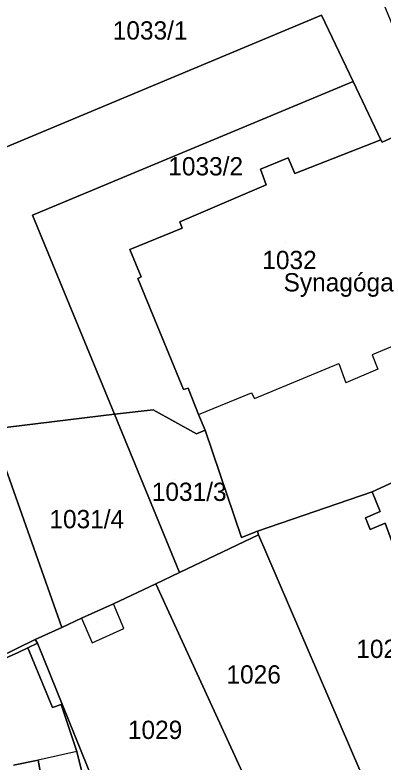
# Model space of a CAD drawing. Extents: x -263423 to -261326, y -1240067 to -1237864.
# Drawn here: x -262535.9 to -262495.6, y -1239662 to -1239580.2 of the extents above; entities that cross this region are included whole.
import ezdxf

# ---------------------------------------------------------------- set-up
doc = ezdxf.new("R2010")
doc.units = 0
for name, color, linetype in [('body_kn', 7, 'Continuous'), ('kladpar_druhypozemkov', 7, 'Continuous'), ('kladpar_hranice', 7, 'Continuous'), ('kladpar_parcelnecisla', 7, 'Continuous'), ('kladpar_plochy', 7, 'Continuous'), ('popisy', 7, 'Continuous'), ('zappar_hrandruhpozemk', 7, 'Continuous')]:
    doc.layers.add(name, color=color, linetype=linetype)

msp = doc.modelspace()

# ---------------------------------------------------------------- linework, layer by layer
at = {"layer": 'body_kn'}
for p, q in [((-262502.36, -1239580.27), (-262502.36, -1239580.27)), ((-262498.9, -1239587.5), (-262498.9, -1239587.5)), ((-262498.9, -1239587.5), (-262498.9, -1239587.5)), ((-262495.84, -1239593.9), (-262495.84, -1239593.9)), ((-262495.72, -1239594.16), (-262495.72, -1239594.16)), ((-262505.98, -1239595.85), (-262505.98, -1239595.85)), ((-262509.03, -1239597.11), (-262509.03, -1239597.11)), ((-262505.28, -1239597.57), (-262505.28, -1239597.57)), ((-262508.4, -1239598.83), (-262508.4, -1239598.83)), ((-262508.4, -1239598.83), (-262508.4, -1239598.83)), ((-262533.95, -1239602.15), (-262533.95, -1239602.15)), ((-262517.83, -1239602.86), (-262517.83, -1239602.86)), ((-262517.58, -1239603.57), (-262517.58, -1239603.57)), ((-262523.32, -1239605.9), (-262523.32, -1239605.9)), ((-262522.44, -1239609.08), (-262522.44, -1239609.08)), ((-262522.05, -1239608.89), (-262522.05, -1239608.89)), ((-262496.8, -1239617.4), (-262496.8, -1239617.4)), ((-262500.46, -1239618.35), (-262500.46, -1239618.35)), ((-262496.18, -1239618.99), (-262496.18, -1239618.99)), ((-262499.68, -1239620.48), (-262499.68, -1239620.48)), ((-262517.45, -1239621.2), (-262517.45, -1239621.2)), ((-262516.94, -1239621.08), (-262516.94, -1239621.08)), ((-262510.01, -1239621.56), (-262510.01, -1239621.56)), ((-262509.69, -1239622.19), (-262509.69, -1239622.19)), ((-262520.77, -1239623.42), (-262520.77, -1239623.42)), ((-262524.98, -1239623.92), (-262524.98, -1239623.92)), ((-262524.98, -1239623.92), (-262524.98, -1239623.92)), ((-262515.81, -1239623.95), (-262515.81, -1239623.95)), ((-262515.81, -1239623.95), (-262515.81, -1239623.95)), ((-262515.05, -1239625.67), (-262515.05, -1239625.67)), ((-262516.01, -1239626.05), (-262516.01, -1239626.05)), ((-262496.8, -1239632.39), (-262496.8, -1239632.39)), ((-262495.93, -1239634.55), (-262495.93, -1239634.55)), ((-262497.52, -1239635.24), (-262497.52, -1239635.24)), ((-262497.02, -1239636.51), (-262497.02, -1239636.51)), ((-262509.36, -1239636.71), (-262509.36, -1239636.71)), ((-262509.24, -1239637.1), (-262509.24, -1239637.1)), ((-262509.24, -1239637.1), (-262509.24, -1239637.1)), ((-262511.08, -1239637.41), (-262511.08, -1239637.41)), ((-262517.86, -1239641.22), (-262517.86, -1239641.22)), ((-262520.46, -1239642.46), (-262520.46, -1239642.46)), ((-262525.11, -1239644.67), (-262525.11, -1239644.67)), ((-262528.61, -1239646.24), (-262528.61, -1239646.24)), ((-262528.61, -1239646.24), (-262528.61, -1239646.24)), ((-262530.75, -1239647.23), (-262530.75, -1239647.23)), ((-262523.97, -1239647.34), (-262523.97, -1239647.34)), ((-262533.65, -1239648.57), (-262533.65, -1239648.57)), ((-262534.46, -1239649.47), (-262534.46, -1239649.47)), ((-262533.39, -1239648.96), (-262533.39, -1239648.96)), ((-262527.41, -1239648.92), (-262527.41, -1239648.92)), ((-262535.5, -1239649.97), (-262535.5, -1239649.97)), ((-262531.75, -1239655.99), (-262531.75, -1239655.99)), ((-262530.83, -1239655.66), (-262530.83, -1239655.66)), ((-262529.09, -1239660.8), (-262529.09, -1239660.8)), ((-262529.09, -1239660.8), (-262529.09, -1239660.8)), ((-262533.34, -1239661.75), (-262533.34, -1239661.75))]:
    msp.add_line(p, q, dxfattribs=at)
at = {"layer": 'kladpar_druhypozemkov'}
for p, q in [((-262513.63, -1239596.3), (-262513.63, -1239596.3)), ((-262506.3, -1239605.14), (-262506.3, -1239605.14)), ((-262518.47, -1239631.05), (-262518.47, -1239631.05)), ((-262527.94, -1239633.79), (-262527.94, -1239633.79)), ((-262526.88, -1239646.67), (-262526.88, -1239646.67)), ((-262495.7, -1239648.44), (-262495.7, -1239648.44)), ((-262509.8, -1239651.44), (-262509.8, -1239651.44)), ((-262521.3, -1239656.84), (-262521.3, -1239656.84))]:
    msp.add_line(p, q, dxfattribs=at)
at = {"layer": 'kladpar_hranice'}
for points in [[(-262546.71, -1239580.95), (-262535.94, -1239576.42), (-262514.53, -1239567.54), (-262514.85, -1239566.58), (-262507.9, -1239563.88), (-262497.08, -1239559.78), (-262489.86, -1239576.61), (-262495.53, -1239579.1), (-262490.3, -1239591.72), (-262495.72, -1239594.16), (-262495.84, -1239593.9), (-262498.9, -1239587.5), (-262502.36, -1239580.27), (-262540.46, -1239596.2), (-262542.29, -1239591.74), (-262542.63, -1239590.9), (-262543.46, -1239591.25), (-262545.32, -1239596.59), (-262550.28, -1239594.95), (-262548.06, -1239588.39), (-262543.99, -1239587.56), (-262544.31, -1239586.76), (-262546.71, -1239580.95)], [(-262554.17, -1239623.01), (-262545.51, -1239601.78), (-262546.84, -1239601.39), (-262553.58, -1239599.2), (-262548.7, -1239586.74), (-262544.31, -1239586.76), (-262543.99, -1239587.56), (-262548.06, -1239588.39), (-262550.28, -1239594.95), (-262545.32, -1239596.59), (-262543.46, -1239591.25), (-262542.63, -1239590.9), (-262542.29, -1239591.74), (-262540.46, -1239596.2), (-262502.36, -1239580.27), (-262498.9, -1239587.5), (-262533.95, -1239602.15), (-262524.98, -1239623.92), (-262538.45, -1239625.54), (-262545.79, -1239626.42), (-262554.17, -1239623.01)], [(-262498.9, -1239587.5), (-262495.84, -1239593.9), (-262505.28, -1239597.57), (-262505.98, -1239595.85), (-262509.03, -1239597.11), (-262508.4, -1239598.83), (-262517.83, -1239602.86), (-262517.58, -1239603.57), (-262523.32, -1239605.9), (-262522.05, -1239608.89), (-262522.44, -1239609.08), (-262517.45, -1239621.2), (-262516.94, -1239621.08), (-262515.81, -1239623.95), (-262515.05, -1239625.67), (-262516.01, -1239626.05), (-262520.77, -1239623.42), (-262524.98, -1239623.92), (-262533.95, -1239602.15), (-262498.9, -1239587.5)], [(-262508.4, -1239598.83), (-262509.03, -1239597.11), (-262505.98, -1239595.85), (-262505.28, -1239597.57), (-262495.84, -1239593.9), (-262495.72, -1239594.16), (-262490.3, -1239591.72)], [(-262487.69, -1239628.2), (-262496.8, -1239632.39), (-262509.36, -1239636.71), (-262511.08, -1239637.41), (-262515.05, -1239625.67), (-262515.81, -1239623.95), (-262516.94, -1239621.08), (-262517.45, -1239621.2), (-262522.44, -1239609.08), (-262522.05, -1239608.89), (-262523.32, -1239605.9), (-262517.58, -1239603.57), (-262517.83, -1239602.86), (-262508.4, -1239598.83)], [(-262459.39, -1239648.76), (-262485.68, -1239660.36), (-262487.98, -1239654.62), (-262494.68, -1239637.74), (-262495.37, -1239635.83), (-262497.02, -1239636.51), (-262497.52, -1239635.24), (-262495.93, -1239634.55), (-262496.8, -1239632.39), (-262487.69, -1239628.2), (-262471.52, -1239620.65), (-262459.39, -1239648.76)], [(-262509.24, -1239637.1), (-262517.86, -1239641.22), (-262524.98, -1239623.92), (-262520.77, -1239623.42), (-262516.01, -1239626.05), (-262515.05, -1239625.67), (-262511.08, -1239637.41), (-262509.36, -1239636.71), (-262509.24, -1239637.1)], [(-262524.98, -1239623.92), (-262517.86, -1239641.22), (-262520.46, -1239642.46), (-262525.11, -1239644.67), (-262528.61, -1239646.24), (-262530.75, -1239647.23), (-262538.45, -1239625.54), (-262524.98, -1239623.92)], [(-262546.08, -1239654.38), (-262552.68, -1239651.61), (-262554.03, -1239655.11), (-262554.6, -1239654.72), (-262553.83, -1239652.3), (-262551.32, -1239644.99), (-262548.04, -1239635.52), (-262546.95, -1239632.47), (-262546.44, -1239631.13), (-262544.71, -1239626.87), (-262545.79, -1239626.42), (-262538.45, -1239625.54), (-262530.75, -1239647.23), (-262533.65, -1239648.57), (-262539.77, -1239651.54), (-262546.08, -1239654.38)], [(-262487.98, -1239654.62), (-262485.68, -1239660.36), (-262491.28, -1239662.86), (-262497.14, -1239665.35), (-262497.63, -1239664.08), (-262498.17, -1239662.87), (-262509.24, -1239637.1), (-262509.36, -1239636.71), (-262496.8, -1239632.39), (-262495.93, -1239634.55), (-262497.52, -1239635.24), (-262497.02, -1239636.51), (-262495.37, -1239635.83), (-262494.68, -1239637.74), (-262487.98, -1239654.62)], [(-262498.17, -1239662.87), (-262502.66, -1239664.7), (-262504.51, -1239665.52), (-262504.63, -1239665.13), (-262509.16, -1239667.09), (-262520.46, -1239642.46), (-262517.86, -1239641.22), (-262509.24, -1239637.1), (-262498.17, -1239662.87)], [(-262509.16, -1239667.09), (-262517.69, -1239670.68), (-262519.67, -1239671.5), (-262519.92, -1239670.92), (-262523.75, -1239672.88), (-262527.25, -1239664.19), (-262533.39, -1239648.96), (-262533.65, -1239648.57), (-262530.75, -1239647.23), (-262528.61, -1239646.24), (-262525.11, -1239644.67), (-262520.46, -1239642.46), (-262509.16, -1239667.09)], [(-262539.77, -1239651.54), (-262533.65, -1239648.57), (-262533.39, -1239648.96), (-262534.46, -1239649.47), (-262535.5, -1239649.97), (-262541.17, -1239652.49), (-262545.5, -1239654.51), (-262546.08, -1239654.38), (-262539.77, -1239651.54)], [(-262536.02, -1239662.32), (-262533.34, -1239661.75), (-262532.71, -1239665.22), (-262528.25, -1239664.21), (-262529.09, -1239660.8), (-262530.83, -1239655.66), (-262531.75, -1239655.99), (-262534.46, -1239649.47), (-262533.39, -1239648.96), (-262527.25, -1239664.19), (-262523.75, -1239672.88), (-262514.92, -1239694.63), (-262515.49, -1239694.7), (-262542.75, -1239685.15)], [(-262541.17, -1239652.49), (-262535.5, -1239649.97), (-262534.46, -1239649.47), (-262531.75, -1239655.99), (-262530.83, -1239655.66), (-262529.09, -1239660.8), (-262528.25, -1239664.21), (-262532.71, -1239665.22), (-262533.34, -1239661.75), (-262536.02, -1239662.32)]]:
    msp.add_lwpolyline(points, dxfattribs=at)
at = {"layer": 'kladpar_plochy'}
for points in [[(-262546.71, -1239580.95), (-262535.94, -1239576.42), (-262514.53, -1239567.54), (-262514.85, -1239566.58), (-262507.9, -1239563.88), (-262497.08, -1239559.78), (-262489.86, -1239576.61), (-262495.53, -1239579.1), (-262490.3, -1239591.72), (-262495.72, -1239594.16), (-262495.84, -1239593.9), (-262498.9, -1239587.5), (-262502.36, -1239580.27), (-262540.46, -1239596.2), (-262542.29, -1239591.74), (-262542.63, -1239590.9), (-262543.46, -1239591.25), (-262545.32, -1239596.59), (-262550.28, -1239594.95), (-262548.06, -1239588.39), (-262543.99, -1239587.56), (-262544.31, -1239586.76)], [(-262554.17, -1239623.01), (-262545.51, -1239601.78), (-262546.84, -1239601.39), (-262553.58, -1239599.2), (-262548.7, -1239586.74), (-262544.31, -1239586.76), (-262543.99, -1239587.56), (-262548.06, -1239588.39), (-262550.28, -1239594.95), (-262545.32, -1239596.59), (-262543.46, -1239591.25), (-262542.63, -1239590.9), (-262542.29, -1239591.74), (-262540.46, -1239596.2), (-262502.36, -1239580.27), (-262498.9, -1239587.5), (-262533.95, -1239602.15), (-262524.98, -1239623.92), (-262538.45, -1239625.54), (-262545.79, -1239626.42)], [(-262498.9, -1239587.5), (-262495.84, -1239593.9), (-262505.28, -1239597.57), (-262505.98, -1239595.85), (-262509.03, -1239597.11), (-262508.4, -1239598.83), (-262517.83, -1239602.86), (-262517.58, -1239603.57), (-262523.32, -1239605.9), (-262522.05, -1239608.89), (-262522.44, -1239609.08), (-262517.45, -1239621.2), (-262516.94, -1239621.08), (-262515.81, -1239623.95), (-262515.05, -1239625.67), (-262516.01, -1239626.05), (-262520.77, -1239623.42), (-262524.98, -1239623.92), (-262533.95, -1239602.15)], [(-262459.39, -1239648.76), (-262485.68, -1239660.36), (-262487.98, -1239654.62), (-262494.68, -1239637.74), (-262495.37, -1239635.83), (-262497.02, -1239636.51), (-262497.52, -1239635.24), (-262495.93, -1239634.55), (-262496.8, -1239632.39), (-262487.69, -1239628.2), (-262471.52, -1239620.65)], [(-262509.24, -1239637.1), (-262517.86, -1239641.22), (-262524.98, -1239623.92), (-262520.77, -1239623.42), (-262516.01, -1239626.05), (-262515.05, -1239625.67), (-262511.08, -1239637.41), (-262509.36, -1239636.71)], [(-262524.98, -1239623.92), (-262517.86, -1239641.22), (-262520.46, -1239642.46), (-262525.11, -1239644.67), (-262528.61, -1239646.24), (-262530.75, -1239647.23), (-262538.45, -1239625.54)], [(-262546.08, -1239654.38), (-262552.68, -1239651.61), (-262554.03, -1239655.11), (-262554.6, -1239654.72), (-262553.83, -1239652.3), (-262551.32, -1239644.99), (-262548.04, -1239635.52), (-262546.95, -1239632.47), (-262546.44, -1239631.13), (-262544.71, -1239626.87), (-262545.79, -1239626.42), (-262538.45, -1239625.54), (-262530.75, -1239647.23), (-262533.65, -1239648.57), (-262539.77, -1239651.54)], [(-262487.98, -1239654.62), (-262485.68, -1239660.36), (-262491.28, -1239662.86), (-262497.14, -1239665.35), (-262497.63, -1239664.08), (-262498.17, -1239662.87), (-262509.24, -1239637.1), (-262509.36, -1239636.71), (-262496.8, -1239632.39), (-262495.93, -1239634.55), (-262497.52, -1239635.24), (-262497.02, -1239636.51), (-262495.37, -1239635.83), (-262494.68, -1239637.74)], [(-262498.17, -1239662.87), (-262502.66, -1239664.7), (-262504.51, -1239665.52), (-262504.63, -1239665.13), (-262509.16, -1239667.09), (-262520.46, -1239642.46), (-262517.86, -1239641.22), (-262509.24, -1239637.1)], [(-262509.16, -1239667.09), (-262517.69, -1239670.68), (-262519.67, -1239671.5), (-262519.92, -1239670.92), (-262523.75, -1239672.88), (-262527.25, -1239664.19), (-262533.39, -1239648.96), (-262533.65, -1239648.57), (-262530.75, -1239647.23), (-262528.61, -1239646.24), (-262525.11, -1239644.67), (-262520.46, -1239642.46)], [(-262539.77, -1239651.54), (-262533.65, -1239648.57), (-262533.39, -1239648.96), (-262534.46, -1239649.47), (-262535.5, -1239649.97), (-262541.17, -1239652.49), (-262545.5, -1239654.51), (-262546.08, -1239654.38)]]:
    msp.add_lwpolyline(points, close=True, dxfattribs=at)
for points in [[(-262487.69, -1239628.2), (-262496.8, -1239632.39), (-262509.36, -1239636.71), (-262511.08, -1239637.41), (-262515.05, -1239625.67), (-262515.81, -1239623.95), (-262516.94, -1239621.08), (-262517.45, -1239621.2), (-262522.44, -1239609.08), (-262522.05, -1239608.89), (-262523.32, -1239605.9), (-262517.58, -1239603.57), (-262517.83, -1239602.86), (-262508.4, -1239598.83), (-262509.03, -1239597.11), (-262505.98, -1239595.85), (-262505.28, -1239597.57), (-262495.84, -1239593.9), (-262495.72, -1239594.16), (-262490.3, -1239591.72)], [(-262536.02, -1239662.32), (-262533.34, -1239661.75), (-262532.71, -1239665.22), (-262528.25, -1239664.21), (-262529.09, -1239660.8), (-262530.83, -1239655.66), (-262531.75, -1239655.99), (-262534.46, -1239649.47), (-262533.39, -1239648.96), (-262527.25, -1239664.19), (-262523.75, -1239672.88), (-262514.92, -1239694.63), (-262515.49, -1239694.7), (-262542.75, -1239685.15)], [(-262541.17, -1239652.49), (-262535.5, -1239649.97), (-262534.46, -1239649.47), (-262531.75, -1239655.99), (-262530.83, -1239655.66), (-262529.09, -1239660.8), (-262528.25, -1239664.21), (-262532.71, -1239665.22), (-262533.34, -1239661.75), (-262536.02, -1239662.32)]]:
    msp.add_lwpolyline(points, dxfattribs=at)
at = {"layer": 'zappar_hrandruhpozemk'}
for p, q in [((-262487.7, -1239613.66), (-262496.8, -1239617.4)), ((-262509.69, -1239622.19), (-262500.46, -1239618.35)), ((-262500.46, -1239618.35), (-262499.68, -1239620.48)), ((-262523.97, -1239647.34), (-262525.11, -1239644.67)), ((-262528.61, -1239646.24), (-262527.41, -1239648.92)), ((-262527.41, -1239648.92), (-262523.97, -1239647.34)), ((-262529.09, -1239660.8), (-262533.34, -1239661.75))]:
    msp.add_line(p, q, dxfattribs=at)
for points in [[(-262496.8, -1239617.4), (-262496.18, -1239618.99), (-262499.68, -1239620.48)], [(-262515.81, -1239623.95), (-262510.01, -1239621.56), (-262509.69, -1239622.19)]]:
    msp.add_lwpolyline(points, dxfattribs=at)

# ---------------------------------------------------------------- texts
at = {"layer": 'kladpar_parcelnecisla'}
for s, p in [('1033/1', (-262525.177, -1239582.93)), ('1033/2', (-262519.103, -1239597.79)), ('1032', (-262508.821, -1239608.04)), ('1031/3', (-262520.907, -1239633.4)), ('1031/4', (-262532.105, -1239636.39)), ('1025', (-262498.544, -1239650.58)), ('1026', (-262512.739, -1239653.38)), ('1029', (-262523.519, -1239659.44))]:
    msp.add_text(s, height=2, dxfattribs=at).set_placement(p)
at = {"layer": 'popisy'}
msp.add_text('Synagóga', height=2, dxfattribs=at).set_placement((-262506.491, -1239610.48))

doc.saveas('drawing.dxf')
